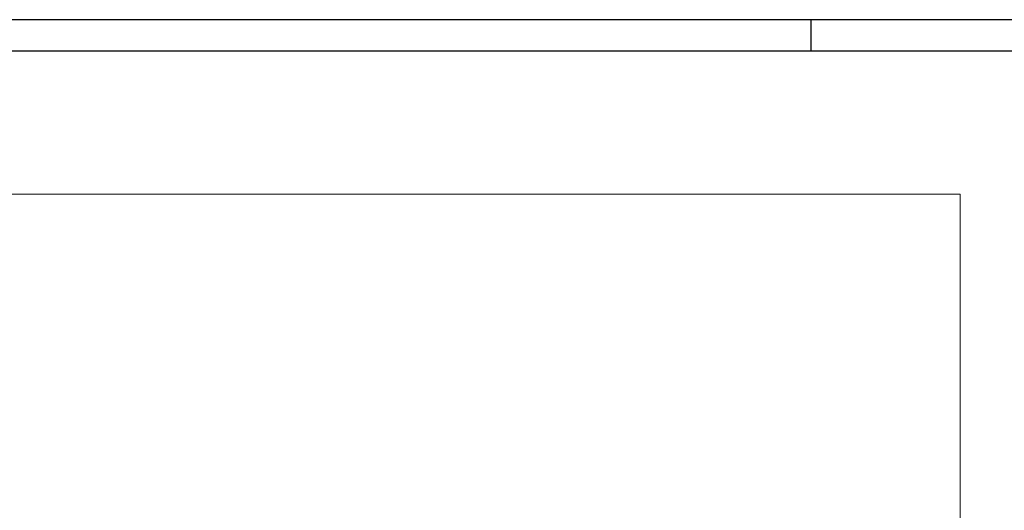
# Model space of a CAD drawing. Extents: x 0 to 59450, y 0 to 42050.
# Tile 271 of 304: x 34081 to 42009, y 38099 to 42050. Entities that reach past the tile are written whole.
import ezdxf

# ---------------------------------------------------------------- set-up
doc = ezdxf.new("R2010")
doc.units = 0
doc.header["$LTSCALE"] = 20
doc.header["$MEASUREMENT"] = 0
doc.layers.get('0').update_dxf_attribs({"linetype": 'CONTINUOUS'})

msp = doc.modelspace()

# ---------------------------------------------------------------- linework, layer by layer
at = {"color": 1, "linetype": 'Continuous'}
for p, q in [((59450, 42050), (0, 42050)), ((40450, 42050), (40450, 41800))]:
    msp.add_line(p, q, dxfattribs=at)
at = {"color": 3, "linetype": 'Continuous'}
msp.add_line((250, 41800), (59200, 41800), dxfattribs=at)
at = {"color": 3, "linetype": 'Continuous', "lineweight": 13}
for p, q in [((41654.545, 40643.92), (30220.41, 40643.92)), ((41654.545, 27463.022), (41654.545, 40643.92))]:
    msp.add_line(p, q, dxfattribs=at)

doc.saveas('drawing.dxf')
